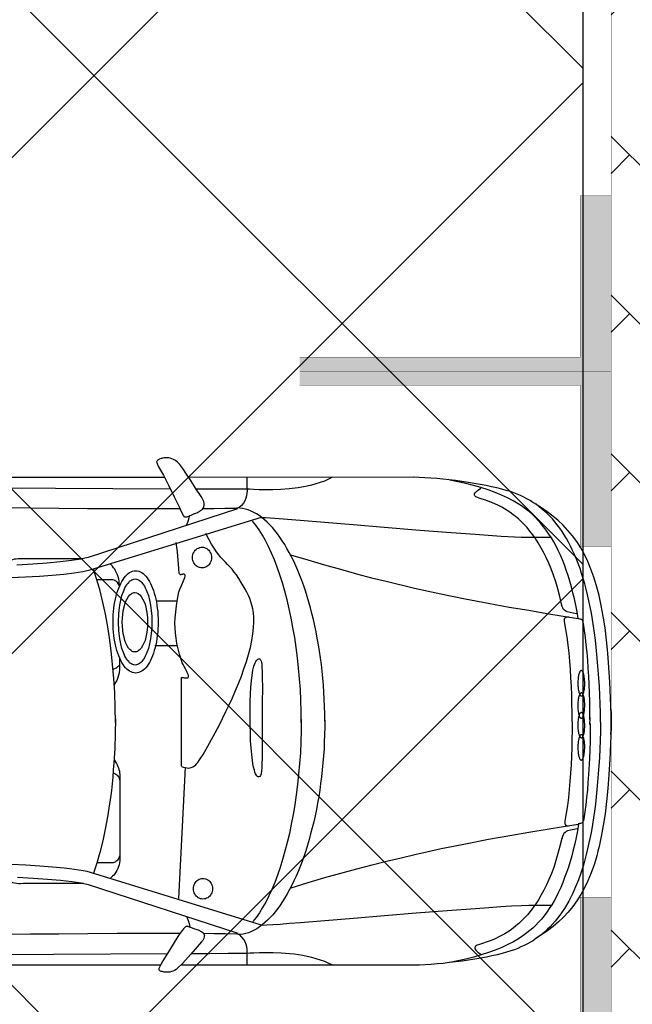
# Model space of a CAD drawing. Header units: millimetres. Extents: x 747415 to 1601423, y -236173 to 551995.
# Tile 492 of 549: x 1175301 to 1177484, y 208822 to 212332. Entities that reach past the tile are written whole.
import ezdxf

# ---------------------------------------------------------------- set-up
doc = ezdxf.new("R2010")
doc.units = ezdxf.units.MM
doc.header["$LTSCALE"] = 100
doc.header["$MEASUREMENT"] = 0
doc.linetypes.add('DASHED2', pattern=[9.525, 6.35, -3.175])
doc.layers.get('0').update_dxf_attribs({"linetype": 'CONTINUOUS', "lineweight": 0})
for name, color, linetype in [('T--A9041_VERHARDING_Parkeren', 9, 'CONTINUOUS'), ('T--L9041_VERHARDING_Wegen', 7, 'CONTINUOUS'), ('T--L9082_INRICHTING_SPECIFIEK_Auto', 8, 'CONTINUOUS')]:
    doc.layers.add(name, color=color, linetype=linetype)
for name, color, linetype, lineweight in [('T--A9041_VERHARDING_Wegen', 21, 'CONTINUOUS', 0), ('T--A9042_BEPLANTING', 90, 'CONTINUOUS', 0), ('T--L9067_BEHEERVOORZIENING_Belijning', 7, 'DASHED2', 0)]:
    doc.layers.add(name, color=color, linetype=linetype, lineweight=lineweight)
doc.layers.add('T--A9072_BELIJNING', color=7, linetype='CONTINUOUS', lineweight=0, true_color=0xffffff)

# ---------------------------------------------------------------- blocks, each defined once
blk = doc.blocks.new('auto17')
for p, q in [((703.6, 867.6), (1533.8, 867.6)), ((1604.8, 867.6), (3518.7, 867.6)), ((1540.9, 629.4), (1516.7, 162.7)), ((115.7, 361.8), (115.3, 362.7)), ((75.7, 9.3), (75.7, -1.4)), ((75.7, -15.2), (75.7, -2.9)), ((1548.1, -271.5), (1626.2, -271.5)), ((1545.7, -430.3), (1621.5, -430.3)), ((705, -871.5), (1505.7, -871)), ((1591.9, -871), (3520.1, -872))]:
    blk.add_line(p, q)
for points in [[(1499.5, 732.3), (1484.7, 737.2), (1471.9, 741.6), (1458.1, 748.5), (1454.7, 750.4), (1452.3, 752.9), (1450.9, 755.8), (1450, 758.8), (1449.5, 762.2), (1450, 765.6), (1451.9, 772), (1455.2, 778.9), (1459.5, 784.3), (1498.1, 827.9), (1527.1, 860.7), (1544.8, 878.4), (1550, 882.3), (1555.7, 885.7), (1561.4, 888.2), (1567.2, 890.1), (1572.8, 891.6), (1578.1, 892.1), (1585.2, 892.1), (1592.4, 891.6), (1599.5, 890.1), (1602.9, 889.7), (1605.3, 888.7), (1607.6, 887.2), (1609.5, 885.7), (1610.5, 884.3), (1611, 882.8), (1610, 877.4), (1607.1, 870.5), (1602.9, 863.2), (1598.1, 855.3), (1593.8, 848.5), (1590, 842.6), (1572.4, 814.1), (1555.7, 786.7), (1536.7, 755.8)], [(37.6, 1), (38.1, 33.9), (39, 66.2), (40.5, 97.1), (41.9, 127.5), (43.8, 156.8), (45.7, 185.8), (48.1, 213.7), (50.5, 241.2), (53.3, 267.1), (56.2, 293.1), (59.5, 318.1), (62.9, 342.1), (66.7, 365.7), (70.5, 388.7), (74.8, 410.8), (79.1, 431.8), (83.8, 452.9), (88.6, 472.5), (93.8, 492.1), (99.1, 510.7), (104.8, 528.9), (110.5, 546.5), (116.7, 563.2), (123.3, 579.4), (136.7, 610.3), (151, 638.7), (166.2, 664.7), (182.4, 688.7), (199.6, 710.3), (217.7, 730.4), (226.7, 739.2), (236.7, 748), (246.2, 756.3), (256.3, 764.2), (266.7, 771.5), (277.2, 778.9), (287.7, 785.2), (298.6, 791.6), (310.1, 797), (321.5, 802.4), (333, 807.8), (344.9, 812.2), (357.7, 816.6), (372.5, 821), (388.7, 825.4), (405.8, 829.8), (424.9, 834.2), (444.4, 838.2), (486.3, 846), (531.1, 852.9), (576.9, 858.3)], [(116.2, 364.2), (120.5, 388.2), (124.8, 411.7), (130, 434.3), (135.2, 456.3), (140.5, 477.4), (146.2, 498), (152.4, 517.6), (158.6, 536.7), (165.7, 555.3), (172.4, 573), (179.6, 590.2), (187.2, 606.8), (195.3, 622.5), (203.4, 637.7), (211.9, 651.9), (220.5, 665.6), (229.6, 678.9), (239.1, 691.1), (248.6, 703.4), (258.6, 714.2), (268.6, 725), (279.1, 734.8), (290.1, 744.1), (301, 752.4), (314.4, 763.2), (330.1, 773.5), (348.2, 783.8), (368.2, 794.1), (389.6, 803.9), (413, 813.2), (437.3, 822.5), (463, 830.8), (489.6, 838.7), (517.3, 845.5), (545.9, 851.9), (574.4, 857.3)], [(576.9, 858.3), (598.7, 860.7), (620.2, 862.7), (641.6, 864.7), (662.6, 866.1), (683, 867.1), (703.1, 867.6)], [(991.7, 867.6), (1006, 860.7), (1020.8, 854.4), (1036, 849), (1051.3, 844.1), (1067, 839.6), (1082.7, 836.2), (1098.4, 833.3), (1114.1, 830.3), (1129.9, 828.4), (1145.6, 826.9), (1160.8, 825.4), (1175.6, 824.5), (1204.2, 823.5), (1230.4, 823), (1253.2, 823.5), (1272.8, 824.5), (1288, 824.9), (1297.5, 825.4), (1364.2, 825.9), (1429.9, 826.4), (1494.7, 826.4)], [(1297.1, 866.6), (1297.5, 856.8), (1297.5, 847.5), (1297.1, 838.2), (1297.1, 828.9), (1296.6, 820), (1297.1, 810.7), (1298, 801.9), (1300.4, 793.1), (1303.7, 784.3), (1308.5, 775.4), (1315.6, 767.1), (1324.7, 758.3)], [(121, 381.3), (133.4, 383.8), (145.3, 385.8), (155.7, 388.7), (160, 391.2), (164.3, 394.1), (168.1, 398), (171.5, 402.4), (173.8, 408.8), (175.8, 416.6), (175.8, 415.2), (182.4, 443.1), (189.6, 469.6), (196.7, 494.6), (204.8, 518.6), (212.9, 540.6), (221.5, 561.7), (230.5, 581.3), (239.6, 600), (249.1, 617.1), (258.6, 633.8), (268.6, 649), (278.6, 662.7), (288.6, 675.9), (298.6, 688.2), (308.7, 699), (319.1, 709.8), (329.1, 719.1), (339.6, 727.4), (349.6, 735.7), (359.6, 743.1), (369.2, 749.5), (378.7, 755.3), (388.2, 760.7), (397.7, 765.6), (415.4, 774), (431.5, 780.3), (445.9, 785.2), (458.7, 789.6), (469.7, 793.1), (477.8, 796.5), (481.1, 798), (483.5, 799.9), (484.9, 801.9), (486.3, 803.9), (486.3, 805.8), (485.8, 808.3), (482.5, 813.7), (475.4, 820.5), (463.5, 829.3)], [(1579.1, 826.9), (1986.8, 829.3), (2343.6, 831.8)], [(2336.4, -835.2), (1979.7, -832.8), (1571.4, -830.3)], [(1.9, -49.5), (0.9, -44.6), (0, -32.3), (0, -16.2), (0, 0), (0, 12.2), (0.4, 17.7), (2.4, 77.9), (4.7, 134.3), (8.1, 187.2), (11.9, 237.2), (16.2, 284.3), (21.9, 327.9), (28.1, 369.6), (35.2, 408.3), (42.8, 444.1), (47.1, 461.3), (51.4, 477.9), (56.2, 493.6), (61, 509.3), (66.2, 524.5), (71.4, 538.7), (82.9, 566.1), (94.8, 591.6), (108.1, 615.6), (121.9, 637.7), (136.7, 658.3), (152.9, 677.9), (170, 696), (187.7, 713.2), (206.7, 728.9), (226.7, 744.6), (247.7, 759.3), (270.1, 773)], [(1246.1, 725), (1855.8, 536.7), (1867.7, 533.8), (1881, 530.8), (1896.3, 528.4), (1912.5, 525.9), (1930.1, 523.5), (1949.2, 521.5), (1990.1, 517.6), (2035.4, 514.2), (2085.4, 511.2), (2137.3, 508.8)], [(1020.3, -6.4), (1020.3, 19.6), (1021.2, 45.6), (1022.2, 71.1), (1023.2, 96.6), (1025.1, 121.6), (1027, 146.6), (1029.3, 171.5), (1032.2, 195.6), (1035.1, 219.6), (1038.4, 243.6), (1042.2, 266.7), (1046.5, 289.7), (1050.3, 312.2), (1055.1, 334.8), (1059.8, 356.4), (1065.1, 377.9), (1070.8, 399), (1076.5, 419.6), (1088.4, 459.8), (1101.3, 497.5), (1115.6, 532.8), (1122.7, 549.9), (1130.3, 566.6), (1138, 582.3), (1146.1, 598), (1154.2, 612.7), (1162.3, 626.9), (1170.8, 640.1), (1179.4, 653.4), (1188, 665.2), (1197, 676.9), (1206.1, 687.7), (1215.1, 697.5), (1224.2, 707.3), (1233.7, 715.7), (1243.2, 723.5), (1252.7, 730.8), (1262.3, 737.2), (1272.3, 742.6), (1281.8, 747.5), (1291.8, 751.4), (1301.8, 754.4), (1311.8, 756.8), (1321.8, 757.8), (1331.8, 758.3)], [(1329.4, 754.9), (1862.5, 581.3), (1874.4, 578.4), (1888.7, 575.5), (1904.9, 573), (1922, 570.5), (1941.6, 568.1), (1962.5, 565.7), (2008.2, 561.7), (2059.7, 557.8), (2115.9, 554.4)], [(1333.7, 756.3), (1375.2, 755.8), (1414.2, 755.3), (1453.3, 754.9)], [(1499, 732.8), (1502.4, 731.8), (1505.2, 730.8), (1507.6, 729.9), (1510, 729.4), (1512.4, 729.4), (1515.2, 729.9), (1517.6, 731.3), (1520.5, 733.8), (1523.8, 737.2), (1527.6, 742.1), (1531.9, 748.5), (1536.7, 756.3)], [(1535.7, 754.9), (1651.5, 754.9), (1760.5, 754.9), (1865.3, 755.8), (1967.8, 756.3), (2068.7, 757.3), (2168.8, 757.8), (2269.3, 758.8), (2372.7, 759.3), (2479.3, 759.7), (2589.4, 759.7), (2706.1, 759.3), (2830.9, 758.3), (2925.7, 756.3), (3030, 752.9), (3139.1, 749), (3248.1, 744.6), (3353.4, 741.1), (3450.1, 739.7)], [(1246.1, 724), (1240.8, 724.5), (1227, 724), (1205.1, 722.5), (1178.9, 720.5), (1146.1, 718.1), (1107, 715.2), (1019.8, 707.8), (917.9, 699.5), (807.4, 690.1), (695, 680.8), (584.9, 672), (483.5, 664.7), (436.3, 661.2), (393.4, 658.3), (355.3, 656.3), (321, 654.8), (293.4, 653.9), (272.5, 653.9), (213.9, 653.9)], [(1104.2, -7.8), (1104.6, 31.9), (1105.6, 71.1), (1107.5, 110.3), (1110.3, 148.5), (1113.7, 186.3), (1117.5, 223.5), (1122.2, 260.3), (1127.5, 295.6), (1133.2, 330.4), (1139.9, 364.7), (1146.5, 398), (1154.2, 429.9), (1162.3, 460.8), (1170.8, 490.7), (1179.9, 519.1), (1189.4, 546.5), (1198.9, 572.5), (1209.4, 597), (1219.9, 620.5), (1230.8, 642.1), (1241.8, 661.7), (1253.2, 680.3), (1265.1, 697), (1277, 711.7)], [(1511.9, 696.5), (1507.6, 708.3), (1503.8, 718.6), (1500.9, 731.3)], [(1420.4, 594.6), (1420.9, 599.5), (1421.4, 604.4), (1423.3, 609.3), (1425.2, 613.2), (1427.6, 617.6), (1430.4, 621), (1433.8, 624), (1437.1, 626.9), (1441.4, 628.9), (1445.7, 630.3), (1450, 631.3), (1454.7, 631.8), (1459.5, 631.3), (1463.8, 630.3), (1468.1, 628.9), (1471.9, 626.9), (1475.2, 624), (1478.6, 621), (1481.4, 617.6), (1483.8, 613.2), (1485.7, 609.3), (1487.6, 604.4), (1488.5, 599.5), (1488.5, 594.6), (1488.5, 589.7), (1487.6, 584.8), (1485.7, 580.4), (1483.8, 575.9), (1481.4, 572), (1478.6, 568.6), (1475.2, 565.7), (1471.9, 562.7), (1468.1, 560.7), (1463.8, 559.3), (1459.5, 558.3), (1454.7, 557.8), (1450, 558.3), (1445.7, 559.3), (1441.4, 560.7), (1437.1, 562.7), (1433.8, 565.7), (1430.4, 568.6), (1427.6, 572), (1425.2, 575.9), (1423.3, 580.4), (1421.4, 584.8), (1420.9, 589.7), (1420.4, 594.6), (1420.4, 594.6)], [(1140.8, 591.1), (1079.4, 572.5), (1019.8, 555.3), (962.7, 539.2), (906.4, 524), (852.1, 509.8), (800.2, 496.6), (748.8, 484.3), (699.7, 472.5), (652.1, 462.2), (605.9, 451.9), (561.6, 442.6), (519.2, 434.3), (436.8, 418.6), (361.5, 404.9), (292.9, 393.6), (228.1, 382.8), (169.5, 373), (117.2, 364.2)], [(1880.7, 576.4), (2093.5, 576.4), (2103, 576.9), (2111.6, 576.9), (2118.8, 576.4), (2125.9, 575.5), (2131.6, 573.5), (2136.8, 571.5), (2141.6, 569.1), (2145.9, 566.1), (2149.7, 563.2), (2153.1, 559.8), (2155.9, 555.8), (2158.7, 551.9)], [(1771.4, 134.9), (1762.4, 148), (1760.1, 153.4), (1757.7, 158.8), (1755.3, 164.2), (1753.9, 170.1), (1752.5, 176), (1751.5, 181.9), (1750.5, 188.2), (1750.5, 194.6), (1750.5, 486.2), (1751, 494.1), (1752, 501.9), (1753.4, 509.3), (1755.8, 516.1), (1758.2, 523), (1761, 529.4), (1764.4, 535.7), (1768.2, 541.2), (1772, 546.1), (1776.3, 550.4), (1785.2, 558.5)], [(1766.7, -10.3), (1767.2, 43.1), (1769.1, 95.1), (1772, 146.1), (1773.9, 171.5), (1775.8, 196.6), (1778.2, 221.1), (1781, 245.1), (1783.9, 269.1), (1787.2, 292.1), (1794.4, 338.2), (1802.5, 382.3), (1811.5, 424.5), (1821.5, 465.2), (1832.5, 503.4), (1844.4, 539.2)], [(1774.6, 181.4), (1764.4, 186.8), (1761.5, 189.2), (1758.6, 191.7), (1756.3, 194.6), (1754.3, 197.5), (1752.9, 201.5), (1751.5, 204.9), (1750.5, 208.8), (1750.5, 212.7), (1750.5, 470.6), (1750.5, 474.5), (1751.5, 478.9), (1752.9, 482.3), (1754.3, 486.2), (1756.3, 489.7), (1759.1, 492.6), (1761.5, 495.5), (1764.4, 498), (1767.7, 500), (1771, 501.4), (1774.8, 502.4), (1778.7, 502.4), (1832.1, 502.4)], [(74.8, 5.9), (75.3, 69.6), (77.1, 130.4), (80.5, 187.8), (82.9, 215.7), (84.8, 243.1), (87.6, 269.6), (90.5, 295.6), (93.8, 321.1), (97.6, 345.6), (97.6, 345.6), (97.6, 346.6), (97.6, 347), (98.6, 351.4), (100, 354.4), (101, 356.8), (102.4, 358.8), (103.8, 360.3), (105.7, 361.3), (109.1, 362.2), (112.9, 362.7), (117.2, 363.7)], [(139.1, -1.4), (139.1, 30.4), (139.6, 61.8), (140.5, 92.6), (141.5, 123), (142.4, 153.4), (144.3, 183.3), (146.7, 212.7), (149.1, 241.7), (152.4, 270.1), (155.7, 298.5), (160, 326), (164.8, 353.4), (165.3, 356.8), (164.8, 359.8), (164.8, 362.7), (164.3, 365.2), (163.4, 366.7), (162.4, 367.6), (160.5, 368.6), (158.6, 369.6), (155.3, 370.6), (151.5, 371.1)], [(1243.7, -13.2), (1243.7, 42.7), (1243.2, 91.2), (1243.7, 130.9), (1244.2, 148.5), (1245.1, 163.2), (1246.1, 175), (1247.5, 184.8), (1249.4, 191.7), (1252.3, 194.6), (1255.2, 196.1), (1258, 196.1), (1260.4, 195.1), (1262.8, 192.6), (1265.1, 189.2), (1267.5, 184.8), (1269.4, 179.4), (1271.3, 172.5), (1273.2, 165.2), (1275.1, 156.8), (1276.6, 148), (1278, 138.2), (1280.9, 116.7), (1282.8, 93.1), (1284.7, 67.2), (1285.6, 39.7), (1286.6, 11.8), (1286.6, -17.1), (1286.6, -45.6), (1286.1, -73), (1285.2, -99), (1283.7, -123.5), (1281.8, -146), (1279.4, -166.1), (1276.6, -183.8), (1273.2, -199), (1269, -210.3), (1266.6, -215.2), (1264.2, -218.6), (1261.3, -221.6), (1258.5, -223.5), (1255.6, -224.5), (1252.3, -224), (1250.9, -223.5), (1249.4, -221.6), (1248, -218.6), (1247, -215.7), (1246.1, -211.2), (1245.1, -205.8), (1244.2, -194.1), (1243.2, -178.9), (1243.2, -160.7), (1242.8, -119.6), (1243.2, -69.6), (1243.7, -13.2), (1243.7, -13.2)], [(1531.4, 158.8), (1524.3, 161.8), (1517.6, 163.2), (1511.9, 164.2), (1506.2, 164.7), (1501.4, 164.2), (1496.7, 163.2), (1492.4, 161.8), (1488.1, 159.3), (1484.2, 156.4), (1480.4, 152.9), (1476.6, 149), (1472.8, 144.6), (1466.6, 135.8), (1454.2, 116.2), (1437.1, 86.8), (1417.6, 52), (1395.7, 10.3), (1372.8, -36.3), (1360.9, -60.3), (1349.4, -85.3), (1338.5, -111.3), (1328, -136.7), (1317.5, -162.7), (1308.5, -188.7), (1299.4, -214.7), (1291.8, -240.2), (1285.6, -265.2), (1280.4, -290.1), (1276.6, -313.7), (1274.2, -336.2), (1273.2, -355.3), (1273.7, -372.5), (1274.7, -388.2), (1277, -402.4), (1279.9, -415.6), (1283.7, -427.4), (1288, -439.2), (1292.8, -450.4), (1298.5, -461.7), (1304.7, -473), (1310.9, -484.3), (1318, -496.5), (1326.6, -510.7), (1334.7, -523.5), (1342.8, -533.8), (1350.9, -543.6), (1359, -552.4), (1367.1, -560.7), (1374.7, -569), (1382.8, -577.4), (1390.4, -586.2), (1398.5, -595.5), (1406.1, -606.3), (1414.2, -618.6), (1423.8, -633.3), (1432.8, -649), (1443.8, -671.5)], [(1531.4, 157.8), (1531.4, -157.8), (1528.6, -158.3), (1525.2, -157.8), (1521.9, -157.3), (1518.1, -156.8), (1514.7, -156.4), (1511.9, -156.4), (1509, -156.8), (1507.1, -158.3), (1506.2, -160.7), (1506.2, -164.2), (1507.6, -169.1), (1510.5, -176), (1514.7, -184.3), (1518.5, -191.6), (1521.9, -197.5), (1525.2, -203.9), (1528.6, -210.3), (1531.4, -218.6), (1537.6, -240.7), (1542.8, -260.8), (1547.1, -279.4), (1550.5, -298), (1552.8, -315.7), (1553.8, -333.8), (1554.3, -351.9), (1553.3, -371), (1551.4, -391.6), (1549, -413.2), (1545.2, -437.2), (1540, -463.7), (1536.2, -475.4), (1530, -488.7), (1523.3, -502.4), (1521, -508.8), (1519, -514.6), (1518.1, -519.1), (1518.1, -521), (1518.5, -523), (1519, -523.9), (1520, -525), (1521.9, -525.9), (1523.8, -525.9), (1526.7, -525.9), (1528.6, -525.4), (1530.9, -525), (1532.9, -524.4), (1534.3, -524.4), (1535.7, -525), (1536.7, -525.4), (1538.1, -527.4), (1539, -530.3), (1539.5, -534.3), (1540.5, -539.7), (1540.9, -547), (1543.3, -576.4), (1545.7, -605.8), (1549.5, -638.7)], [(1.4, 44.6), (0, 27), (0, -6.8), (0.4, -25), (2.4, -85.3), (4.7, -141.6), (8.1, -194.1), (11.9, -244.6), (16.6, -291.1), (21.9, -334.8), (28.1, -376.4), (35.2, -414.7), (43.3, -450.4), (51.9, -484.3), (61.4, -515.6), (71.9, -544.5), (83.3, -571.5), (95.3, -597), (108.6, -620.5), (122.4, -642.6), (137.7, -663.1), (153.8, -682.3), (170.5, -700.4), (188.6, -717.1), (207.7, -733.3), (227.7, -748.4), (248.6, -763.2), (271, -776.9)], [(37.6, 1), (38.1, -31.8), (39.5, -64.2), (40.5, -95.1), (41.9, -125.4), (43.8, -155.4), (45.7, -183.8), (48.1, -212.2), (50.5, -239.7), (53.3, -266.1), (56.2, -291.6), (59.5, -317.1), (62.9, -341.1), (66.7, -364.7), (70.5, -387.7), (74.8, -409.7), (79.1, -431.8), (83.8, -452.4), (89.1, -472.5), (94.3, -492.1), (99.5, -511.2), (105.2, -529.3), (111, -547), (117.2, -564.2), (123.8, -580.3), (130.5, -596), (137.2, -611.2), (144.3, -625.9), (151.5, -640.1), (159.1, -653.4), (167.2, -666.6), (174.8, -678.9), (183.4, -690.6), (192, -701.9), (200.5, -713.2), (209.6, -723.5), (218.6, -733.3), (228.1, -742.6), (237.7, -751.4), (247.7, -759.7), (257.7, -767.6), (267.7, -775.4), (278.6, -782.3), (289.1, -789.1), (300.1, -795), (311.5, -800.9), (322.9, -806.3), (334.4, -811.7), (346.3, -816.1), (359.1, -820.5), (373.9, -824.9), (390.1, -829.3), (407.3, -833.7), (426.3, -838.2), (445.9, -842.1), (466.3, -846), (487.8, -849.9), (509.7, -853.3), (532, -856.8), (554.9, -859.7), (577.8, -862.7)], [(1104.2, 2.5), (1104.6, -37.2), (1105.6, -76.5), (1107.5, -115.7), (1110.3, -153.9), (1113.7, -191.6), (1117.5, -228.4), (1122.2, -265.2), (1127.5, -300.9), (1133.7, -335.8), (1139.9, -369.6), (1147, -402.4), (1154.7, -434.3), (1162.7, -465.2), (1171.3, -495.1), (1180.3, -523.5), (1189.9, -550.9), (1199.9, -576.9), (1209.9, -600.9), (1220.4, -624.5), (1231.3, -646), (1242.8, -665.6), (1254.2, -684.3), (1266.1, -700.9), (1278, -715.6)], [(1766.7, 2), (1767.2, -51), (1769.1, -103.4), (1772, -154.4), (1776.3, -204.4), (1781.5, -252.9), (1787.7, -299.9), (1794.8, -345.6), (1803.4, -389.7), (1812.5, -431.3), (1822.5, -471.5), (1833.4, -509.8), (1844.9, -544.4)], [(75.7, -8.8), (75.7, -41.2), (76.2, -72.5), (77.1, -102.9), (78.1, -133.3), (79.5, -162.7), (81.4, -191.6), (83.3, -219.6), (85.7, -247.5), (88.6, -274), (91.4, -300.5), (94.8, -325.9), (98.6, -351), (99.5, -355.3), (101, -358.8), (101.9, -361.2), (103.4, -363.2), (104.8, -364.2), (106.7, -365.1), (110, -366.1), (113.8, -366.6), (118.1, -367.6)], [(139.1, -1.4), (139.1, -33.3), (139.6, -64.7), (140.5, -95.6), (141.5, -126.5), (143.4, -156.8), (145.3, -186.7), (147.6, -216.2), (150, -245.1), (153.4, -274), (157.2, -301.9), (161.5, -329.9), (166.2, -357.3), (166.2, -360.7), (165.7, -363.7), (165.7, -366.6), (165.3, -369.1), (164.3, -370.5), (163.4, -371.5), (161.5, -372.5), (159.6, -373.5), (156.2, -374.5), (152.4, -375)], [(1020.8, -2.9), (1020.8, -28.9), (1021.7, -54.9), (1022.7, -80.4), (1023.7, -105.9), (1025.5, -130.8), (1027.5, -155.4), (1029.8, -180.4), (1032.7, -204.4), (1035.6, -228.4), (1039.4, -251.9), (1042.7, -275), (1047, -298), (1051.3, -320.6), (1056, -342.6), (1060.8, -364.2), (1066.1, -385.7), (1071.3, -406.3), (1077, -426.9), (1083.2, -447), (1089.4, -466.6), (1095.6, -485.3), (1102.2, -503.9), (1109.4, -522), (1116.5, -539.2), (1123.7, -556.3), (1131.3, -572.5), (1138.9, -588.2), (1147, -603.9), (1155.1, -618.1), (1163.2, -632.3), (1171.8, -645.5), (1180.3, -658.3), (1189.4, -670.5), (1198, -681.8), (1207, -692.6), (1216.1, -702.4), (1225.6, -711.7), (1235.1, -720), (1244.7, -727.9), (1254.2, -735.2), (1263.7, -741.1), (1273.2, -746.5), (1283.2, -751.4), (1293.3, -755.3), (1303.2, -758.3), (1313.3, -760.7), (1323.3, -761.7), (1333.3, -762.2)], [(1770.7, -131), (1765.3, -139.7), (1761.5, -145.6), (1758.6, -151.9), (1756.3, -159.3), (1753.9, -167.6), (1752, -176), (1751, -185.8), (1750.5, -196), (1750.5, -207.3), (1751.3, -228.1)], [(1614.3, -356.3), (1614.3, -343.6), (1614.8, -331.3), (1615.7, -319.6), (1617.2, -307.8), (1618.6, -296.5), (1620.5, -285.3), (1622.9, -274.5), (1625.3, -264.2), (1628.1, -254.4), (1631, -244.6), (1634.3, -235.8), (1637.6, -227.4), (1641.4, -219.1), (1645.3, -211.7), (1649.5, -204.9), (1653.8, -199), (1658.6, -193.1), (1663.4, -188.2), (1668.1, -183.8), (1672.9, -180.4), (1678.1, -177.9), (1683.4, -175.5), (1688.6, -174.5), (1694.3, -174), (1700, -174.5), (1705.3, -175.5), (1710.5, -177.9), (1715.8, -180.4), (1720.5, -183.8), (1725.8, -188.2), (1730.5, -193.1), (1734.8, -199), (1739.1, -204.9), (1743.4, -211.7), (1747.7, -219.1), (1751, -227.4), (1754.8, -235.8), (1758.2, -244.6), (1761, -254.4), (1763.9, -264.2), (1766.2, -274.5), (1768.6, -285.3), (1770.6, -296.5), (1772, -307.8), (1773.4, -319.6), (1774.4, -331.3), (1774.8, -343.6), (1774.8, -356.3), (1774.8, -368.6), (1774.4, -380.9), (1773.4, -393.1), (1772, -404.9), (1770.6, -416.1), (1768.6, -427.4), (1766.2, -438.2), (1763.9, -448.5), (1761, -458.3), (1758.2, -467.6), (1754.8, -476.9), (1751, -485.3), (1747.7, -493.1), (1743.4, -500.4), (1739.1, -507.3), (1734.8, -513.7), (1730.5, -519.6), (1725.8, -524.4), (1720.5, -528.9), (1715.8, -532.3), (1710.5, -534.8), (1705.3, -537.2), (1700, -538.2), (1694.3, -538.7), (1688.6, -538.2), (1683.4, -537.2), (1678.1, -534.8), (1672.9, -532.3), (1668.1, -528.9), (1663.4, -524.4), (1658.6, -519.6), (1653.8, -513.7), (1649.5, -507.3), (1645.3, -500.4), (1641.4, -493.1), (1637.6, -485.3), (1634.3, -476.9), (1631, -467.6), (1628.1, -458.3), (1625.3, -448.5), (1622.9, -438.2), (1620.5, -427.4), (1618.6, -416.1), (1617.2, -404.9), (1615.7, -393.1), (1614.8, -380.9), (1614.3, -368.6), (1614.3, -356.3), (1614.3, -356.3)], [(1636.7, -355.8), (1637.2, -334.8), (1638.6, -314.7), (1641.4, -296), (1644.8, -278.4), (1649.1, -261.7), (1654.3, -247.5), (1656.7, -240.7), (1660, -234.3), (1662.9, -228.4), (1666.2, -223.5), (1669.5, -218.6), (1672.9, -214.7), (1676.7, -210.8), (1680.5, -207.8), (1684.3, -205.4), (1688.1, -203.9), (1691.9, -202.9), (1696.2, -202.4), (1700.5, -202.9), (1704.3, -203.9), (1708.1, -205.4), (1711.9, -207.8), (1715.8, -210.8), (1719.1, -214.7), (1722.9, -218.6), (1726.2, -223.5), (1729.6, -228.4), (1732.5, -234.3), (1735.3, -240.7), (1738.1, -247.5), (1743.4, -261.7), (1747.2, -278.4), (1750.5, -296), (1752, -305.3), (1753.4, -315.2), (1754.3, -325), (1754.8, -334.8), (1755.3, -345.6), (1755.3, -355.8), (1755.3, -366.1), (1754.8, -376.9), (1754.3, -386.7), (1753.4, -396.5), (1752, -406.3), (1750.5, -415.6), (1747.2, -433.3), (1743.4, -450), (1738.1, -464.2), (1735.3, -471), (1732.5, -477.4), (1729.6, -483.3), (1726.2, -488.2), (1722.9, -493.1), (1719.1, -497), (1715.8, -500.9), (1711.9, -503.9), (1708.1, -506.3), (1704.3, -507.8), (1700.5, -508.8), (1696.2, -509.2), (1691.9, -508.8), (1688.1, -507.8), (1684.3, -506.3), (1680.5, -503.9), (1676.7, -500.9), (1672.9, -497), (1669.5, -493.1), (1666.2, -488.2), (1662.9, -483.3), (1660, -477.4), (1656.7, -471), (1654.3, -464.2), (1649.1, -450), (1644.8, -433.3), (1641.4, -415.6), (1638.6, -397), (1637.2, -376.9), (1636.7, -355.8), (1636.7, -355.8)], [(1774.8, -187.9), (1768.6, -189.7), (1765.8, -191.1), (1762.9, -192.6), (1750.5, -203.2)], [(1652, -354.9), (1652.4, -340.7), (1653.3, -326.9), (1655.3, -313.7), (1658.1, -301.4), (1661, -290.1), (1665.3, -279.9), (1669.5, -271), (1674.3, -263.2), (1679.6, -257.3), (1682.4, -254.9), (1685.3, -252.9), (1688.1, -250.9), (1691, -250), (1693.9, -249), (1697.2, -249), (1700, -249), (1703.4, -250), (1706.2, -250.9), (1709.1, -252.9), (1711.9, -254.9), (1714.8, -257.3), (1720.1, -263.2), (1724.8, -271), (1729.1, -279.9), (1732.9, -290.1), (1735.8, -301.4), (1738.6, -313.7), (1740.5, -326.9), (1741.5, -340.7), (1742, -354.9), (1741.5, -369.1), (1740.5, -382.8), (1738.6, -396), (1735.8, -408.3), (1732.9, -419.6), (1729.1, -429.9), (1724.8, -438.7), (1720.1, -446.5), (1714.8, -452.4), (1711.9, -454.8), (1709.1, -456.8), (1706.2, -458.8), (1703.4, -459.8), (1700, -460.7), (1697.2, -460.7), (1691, -459.8), (1684.8, -457.3), (1679.6, -452.4), (1674.3, -446.5), (1669.5, -438.7), (1665.3, -429.9), (1661, -419.6), (1658.1, -408.3), (1655.3, -396), (1653.3, -382.8), (1652.4, -369.1), (1652, -354.9), (1652, -354.9)], [(117.2, -368.1), (121.5, -392.1), (125.8, -415.6), (131, -438.2), (136.2, -460.2), (141.5, -481.3), (147.2, -501.9), (153.4, -521.5), (160, -540.6), (166.7, -559.3), (173.4, -576.9), (181, -594.1), (188.6, -610.7), (196.2, -626.4), (204.8, -641.6), (212.9, -655.8), (222, -669.5), (231, -682.8), (240.5, -695), (250.1, -707.3), (260.1, -718.1), (270.1, -728.9), (280.6, -738.7), (291.5, -748), (302.5, -756.3), (315.8, -767.1), (331.5, -777.4), (349.6, -787.7), (369.2, -798), (391.1, -807.8), (413.9, -817.1), (438.2, -826.4), (464, -834.7), (491.1, -842.6), (518.2, -849.4), (546.8, -855.8), (575.4, -861.2)], [(1142.3, -595.5), (1080.8, -576.9), (1021.2, -559.7), (964.1, -543.6), (907.9, -527.9), (853.6, -513.7), (801.2, -500.9), (700.2, -476.4), (606.8, -455.8), (520.1, -438.2), (438.2, -422.5), (362.9, -408.8), (293.9, -397.5), (229.1, -386.7), (171, -376.9), (118.1, -368.1)], [(121.9, -385.2), (134.8, -387.7), (146.2, -389.7), (156.7, -392.6), (161.5, -394.6), (165.7, -397.5), (169.5, -400.9), (172.4, -405.8), (174.8, -411.7), (176.7, -419.1), (183.4, -447), (190.5, -474), (197.7, -498.5), (205.8, -522.5), (213.9, -545), (222.4, -565.6), (231.5, -585.7), (240.5, -604.3), (250.1, -621.5), (259.6, -637.7), (269.6, -652.9), (279.6, -667.1), (289.6, -679.8), (299.6, -692.1), (309.6, -703.4), (320.1, -713.7), (330.1, -723), (340.6, -731.8), (350.6, -739.6), (360.6, -747), (370.1, -753.4), (379.6, -759.3), (389.1, -764.6), (398.7, -769.5), (416.3, -777.9), (432.5, -784.2), (446.8, -789.6), (459.7, -793.5), (470.6, -797.5), (478.7, -800.4), (482, -802.4), (484.4, -803.8), (485.8, -805.8), (487.3, -807.8), (487.3, -809.7), (486.8, -812.2), (483.5, -817.6), (476.3, -824.4), (464.4, -833.2)], [(1751.4, -484.4), (1753.4, -500.9), (1754.8, -508.8), (1756.7, -516.6), (1759.6, -524.4), (1762.4, -531.3), (1765.8, -538.2), (1769.1, -544.1), (1772.9, -549.5), (1777.2, -554.4), (1785.4, -562.8)], [(1752.1, -482.8), (1753.3, -485.8), (1754.8, -489.7), (1756.7, -493.2), (1759.5, -496.1), (1761.9, -499), (1764.8, -501.5), (1768.1, -503.4), (1771.4, -504.9), (1775.3, -505.9), (1779.1, -505.9), (1832.3, -505.9)], [(1247, -728.9), (1857.2, -540.6), (1882, -534.8), (1913.4, -529.8), (1950.6, -525.4), (1991.6, -521.5), (2036.8, -518.1), (2086.4, -515.6), (2138.7, -513.2)], [(1330.9, -759.3), (1863.4, -585.7), (1875.3, -582.8), (1889.6, -579.8), (1905.8, -577.4), (1923.4, -574.9), (1942.5, -572.5), (1963.5, -570), (2009.2, -565.6), (2060.6, -561.7), (2117.3, -558.8)], [(1423.8, -585.2), (1424.2, -580.3), (1424.7, -575.4), (1426.6, -571), (1428.5, -566.6), (1430.9, -562.7), (1433.8, -559.3), (1437.1, -556.3), (1440.4, -553.4), (1444.3, -551.4), (1448.5, -549.9), (1452.8, -549), (1457.6, -548.4), (1462.3, -549), (1466.6, -549.9), (1470.9, -551.4), (1475.2, -553.4), (1478.6, -556.3), (1481.9, -559.3), (1484.7, -562.7), (1487.1, -566.6), (1489, -571), (1490.9, -575.4), (1491.9, -580.3), (1491.9, -585.2), (1491.9, -590.1), (1490.9, -595), (1489, -600), (1487.1, -603.9), (1484.7, -608.3), (1481.9, -611.7), (1478.6, -614.6), (1475.2, -617.6), (1470.9, -619.5), (1466.6, -621), (1462.3, -622), (1457.6, -622.5), (1452.8, -622), (1448.5, -621), (1444.3, -619.5), (1440.4, -617.6), (1437.1, -614.6), (1433.8, -611.7), (1430.9, -608.3), (1428.5, -603.9), (1426.6, -600), (1424.7, -595), (1424.2, -590.1), (1423.8, -585.2), (1423.8, -585.2)], [(1883, -580.8), (2094.5, -580.8), (2104, -581.3), (2112.5, -581.3), (2119.7, -580.3), (2126.8, -579.4), (2132.6, -577.9), (2138.3, -575.9), (2143, -573.5), (2147.3, -570.5), (2150.6, -567.6), (2154.5, -564.2), (2159.9, -556.7)], [(1247.5, -727.9), (1230.8, -727.9), (1182.7, -724.9), (1108.4, -719.1), (1021.2, -711.7), (919.3, -703.4), (808.8, -694), (695.9, -684.7), (586.3, -675.9), (484.9, -668.5), (392.5, -662.2), (320.1, -658.3), (273.4, -657.8), (214.8, -657.8)], [(1512.9, -700.9), (1509, -712.2), (1505.2, -722), (1502.4, -733.3)], [(1501.9, -734.2), (1493.8, -738.2), (1487.1, -741.1), (1480.4, -743.5), (1473.8, -746.5), (1467.1, -750.4), (1459.5, -755.3), (1456.2, -758.3), (1453.8, -761.2), (1451.9, -765.1), (1450.9, -768.6), (1450, -772.5), (1450.5, -776.9), (1451.9, -785.7), (1455.7, -794.5), (1460.9, -802.8), (1480.9, -833.2), (1498.1, -859.7), (1513.3, -882.8), (1526.2, -902.4), (1537.1, -917.1), (1545.2, -925.4), (1552.8, -931.3), (1559.5, -935.2), (1565.7, -937.6), (1571.4, -939.6), (1576.7, -940.6), (1580.5, -941.1), (1585.2, -941.1), (1589.5, -941.1), (1593.3, -940.6), (1597.2, -940.1), (1600.5, -939.1), (1603.8, -938.1), (1609.1, -936.2), (1613.4, -933.7), (1616.2, -931.8), (1618.1, -930.3), (1619.1, -928.3), (1619.6, -926.4), (1619.1, -923.9), (1618.1, -921), (1616.7, -917.6), (1612.4, -909.2), (1605.3, -896.5), (1595.7, -878.9), (1576.7, -841.1), (1557.1, -801.4), (1535.7, -758.8)], [(1501.4, -734.2), (1506.2, -732.3), (1509.5, -730.8), (1512.9, -729.8), (1515.7, -729.4), (1518.1, -729.8), (1520, -730.8), (1524.3, -735.2), (1529, -744.1), (1535.7, -758.8)], [(1298, -870.5), (1298.5, -861.2), (1298.5, -851.4), (1298.5, -842.1), (1298, -833.2), (1297.5, -823.9), (1298, -815.1), (1298.9, -805.8), (1301.4, -797), (1305.2, -788.1), (1309.9, -779.3), (1316.6, -771), (1326.1, -762.2)], [(1335.2, -760.2), (1376.6, -760.2), (1415.2, -759.7), (1454.2, -759.3)], [(1536.7, -759.3), (1652, -759.3), (1761, -759.3), (1865.8, -759.7), (1968.2, -760.2), (2069.2, -761.2), (2169.2, -762.2), (2270.2, -762.7), (2373.6, -763.2), (2480.3, -763.6), (2590.8, -763.6), (2707.5, -763.2), (2831.8, -762.2), (2926.6, -760.7), (3030.9, -757.3), (3140, -753.4), (3249.6, -748.9), (3354.4, -745.5), (3451.1, -744.1)], [(992.7, -871.5), (1007, -864.6), (1021.7, -858.3), (1037, -852.9), (1052.2, -847.9), (1067.9, -843.6), (1083.6, -840.1), (1115.6, -834.2), (1147, -830.3), (1177, -828.3), (1205.6, -827.4), (1231.8, -826.9), (1254.2, -827.4), (1274.2, -828.3), (1289, -828.8), (1298.5, -829.3), (1361.4, -829.8), (1418.5, -829.8), (1479, -829.8)], [(577.8, -862.7), (599.7, -865.1), (621.1, -867.1), (642.6, -868.5), (663.5, -870), (684, -871), (704, -871.5)]]:
    blk.add_lwpolyline(points)
for points in [[(106.2, 45.7, 0.160669), (108.6, 46.6, 0.089762), (110.9, 49.1, 0.048317), (113, 53.3, 0.029972), (114.8, 59, 0.021217), (116.4, 65.8, 0.016703), (117.5, 73.7, 0.014363), (118.3, 82.2, 0.013351), (118.5, 91, 0.013351), (118.3, 99.9, 0.014363), (117.6, 108.4, 0.016703), (116.5, 116.3, 0.021217), (115, 123.1, 0.029972), (113.2, 128.8, 0.048317), (111.1, 133, 0.089762), (108.8, 135.6, 0.160669), (106.5, 136.5, 0.160669), (104.1, 135.6, 0.089762), (101.8, 133, 0.048317), (99.7, 128.8, 0.029972), (97.8, 123.2, 0.021217), (96.3, 116.3, 0.016703), (95.1, 108.5, 0.014363), (94.4, 100, 0.013351), (94.1, 91.1, 0.013351), (94.3, 82.3, 0.014363), (95, 73.8, 0.016703), (96.1, 65.9, 0.021217), (97.6, 59, 0.029972), (99.4, 53.4, 0.048317), (101.5, 49.2, 0.089762), (103.8, 46.6, 0.160669)], [(106.7, -33.6, 0.159094), (109.2, -32.7, 0.089825), (111.5, -30.1, 0.048671), (113.6, -25.9, 0.03028), (115.4, -20.3, 0.021465), (116.9, -13.4, 0.01691), (118, -5.5, 0.014547), (118.6, 3, 0.013523), (118.8, 11.8, 0.013523), (118.5, 20.7, 0.014547), (117.8, 29.2, 0.01691), (116.6, 37, 0.021465), (115, 43.9, 0.03028), (113.1, 49.5, 0.048671), (110.9, 53.7, 0.089825), (108.6, 56.3, 0.159094), (106.2, 57.1, 0.159094), (103.8, 56.3, 0.089825), (101.5, 53.7, 0.048671), (99.4, 49.5, 0.03028), (97.5, 43.8, 0.021465), (96, 36.9, 0.01691), (94.9, 29.1, 0.014547), (94.3, 20.5, 0.013523), (94.1, 11.7, 0.013523), (94.4, 2.8, 0.014547), (95.2, -5.7, 0.01691), (96.4, -13.5, 0.021465), (97.9, -20.4, 0.03028), (99.8, -26, 0.048671), (102, -30.2, 0.089825), (104.3, -32.7, 0.159094)], [(106.2, -103.6, 0.159111), (108.6, -102.8, 0.089825), (110.9, -100.2, 0.048668), (113.1, -96, 0.030277), (115, -90.4, 0.021462), (116.6, -83.5, 0.016908), (117.8, -75.7, 0.014545), (118.5, -67.2, 0.013521), (118.8, -58.3, 0.013521), (118.6, -49.5, 0.014545), (118, -41, 0.016908), (116.9, -33.1, 0.021462), (115.4, -26.2, 0.030277), (113.6, -20.6, 0.048668), (111.5, -16.4, 0.089825), (109.2, -13.8, 0.159111), (106.7, -12.9, 0.159111), (104.3, -13.7, 0.089825), (102, -16.3, 0.048668), (99.8, -20.5, 0.030277), (97.9, -26.1, 0.021462), (96.4, -33, 0.016908), (95.2, -40.8, 0.014545), (94.4, -49.3, 0.013521), (94.1, -58.2, 0.013521), (94.3, -67, 0.014545), (94.9, -75.5, 0.016908), (96, -83.4, 0.021462), (97.5, -90.3, 0.030277), (99.4, -95.9, 0.048668), (101.5, -100.1, 0.089825), (103.8, -102.7, 0.159111)], [(106.5, -182.9, 0.160669), (108.8, -182.1, 0.089762), (111.1, -179.5, 0.048317), (113.2, -175.3, 0.029972), (115, -169.6, 0.021217), (116.5, -162.7, 0.016703), (117.6, -154.9, 0.014363), (118.3, -146.4, 0.013351), (118.5, -137.5, 0.013351), (118.3, -128.7, 0.014363), (117.5, -120.2, 0.016703), (116.4, -112.3, 0.021217), (114.8, -105.5, 0.029972), (113, -99.8, 0.048317), (110.9, -95.6, 0.089762), (108.6, -93.1, 0.160669), (106.2, -92.2, 0.160669), (103.8, -93.1, 0.089762), (101.5, -95.7, 0.048317), (99.4, -99.9, 0.029972), (97.6, -105.5, 0.021217), (96.1, -112.4, 0.016703), (95, -120.2, 0.014363), (94.3, -128.8, 0.013351), (94.1, -137.6, 0.013351), (94.4, -146.5, 0.014363), (95.1, -155, 0.016703), (96.3, -162.8, 0.021217), (97.8, -169.7, 0.029972), (99.7, -175.3, 0.048317), (101.8, -179.5, 0.089762), (104.1, -182.1, 0.160669)]]:
    blk.add_lwpolyline(points, format="xyb", close=True)
blk = doc.blocks.new('9041_parkeerplaats_2500x5000_hoeklijn')
at = {"layer": 'T--A9072_BELIJNING', "linetype": 'Continuous'}
h = blk.add_hatch(color=256, dxfattribs=at)
h.paths.add_polyline_path([(-1200, -1390), (-1250, -1390), (-1250, -2500), (-625, -2500), (-625, -2390), (-1200, -2390)])
h.paths.add_polyline_path([(1250, -1390), (1200, -1390), (1200, -2390), (625, -2390), (625, -2500), (1250, -2500)])
at = {"layer": 'T--L9067_BEHEERVOORZIENING_Belijning', "const_width": 1}
for points in [[(-1200, -1390), (-1250, -1390), (-1250, -2500), (-625, -2500), (-625, -2390), (-1200, -2390)], [(1250, -1390), (1200, -1390), (1200, -2390), (625, -2390), (625, -2500), (1250, -2500)]]:
    blk.add_lwpolyline(points, close=True, dxfattribs=at)
blk = doc.blocks.new('*U295')
at = {"layer": 'T--L9067_BEHEERVOORZIENING_Belijning'}
blk.add_blockref('9041_parkeerplaats_2500x5000_hoeklijn', (0, 1945, -0.5), dxfattribs=at)
blk = doc.blocks.new('*U296')
at = {"layer": 'T--L9067_BEHEERVOORZIENING_Belijning', "color": 0, "linetype": 'ByBlock', "lineweight": -2, "transparency": 16777216}
for p in [(10000, 0), (12500, 0)]:
    blk.add_blockref('*U295', p, dxfattribs=at)

msp = doc.modelspace()

# ---------------------------------------------------------------- hatches: boundary and pattern name
at = {"layer": 'T--A9041_VERHARDING_Parkeren', "linetype": 'Continuous'}
h = msp.add_hatch(dxfattribs=at)
h.set_pattern_fill('ANSI37', color=9, scale=10000, style=0)
h.paths.add_polyline_path([(1177308.673, 242835.5), (1172039.01, 242115.11), (1167508.673, 241689.024), (1167508.673, 193834.318), (1177308.673, 195491.101)])
at = {"layer": 'T--A9041_VERHARDING_Wegen', "linetype": 'Continuous'}
h = msp.add_hatch(dxfattribs=at)
h.set_pattern_fill('AR-HBONE', color=256, scale=100, style=0)
h.paths.add_polyline_path([(1177408.673, 242822), (1177408.673, 195804.143), (1180986.977, 196447.526), (1182198.704, 244024.028)])
at = {"layer": 'T--A9042_BEPLANTING'}
h = msp.add_hatch(dxfattribs=at)
h.set_pattern_fill('GRASS', color=256, scale=1500, style=0)
edge = h.paths.add_edge_path()
edge.add_line((1194589.183, 247525.193), (1194593.64, 247264.881))
edge.add_line((1194593.64, 247264.881), (1189597.042, 247120.843))
edge.add_line((1189597.042, 247120.843), (1179615.176, 246734.424))
edge.add_line((1179615.176, 246734.424), (1169673.169, 246260.926))
edge.add_line((1169673.169, 246260.926), (1159743.156, 245284.429))
edge.add_line((1159743.156, 245284.429), (1149794.302, 244232.037))
edge.add_line((1149794.302, 244232.037), (1139904.319, 243419.621))
edge.add_line((1139904.319, 243419.621), (1138613.747, 243325.021))
edge.add_line((1138613.747, 243325.021), (1135690.007, 243117.197))
edge.add_line((1135690.007, 243117.197), (1132771.926, 242932.503))
edge.add_line((1132771.926, 242932.503), (1129859.398, 242758.599))
edge.add_line((1129859.398, 242758.599), (1126616.556, 242566.575))
edge.add_line((1126616.556, 242566.575), (1123385.964, 242364.695))
edge.add_line((1123385.964, 242364.695), (1120184.728, 242139.833))
edge.add_line((1120184.728, 242139.833), (1117014.113, 241880.011))
edge.add_line((1117014.113, 241880.011), (1113876.289, 241570.228))
edge.add_line((1113876.289, 241570.228), (1110773.76, 241198.319))
edge.add_line((1110773.76, 241198.319), (1107692.214, 240764.72))
edge.add_line((1107692.214, 240764.72), (1104624.361, 240306.925))
edge.add_line((1104624.361, 240306.925), (1101572.465, 239835.828))
edge.add_line((1101572.465, 239835.828), (1100403.086, 239650.924))
edge.add_line((1100403.086, 239650.924), (1097780.987, 239217.99))
edge.add_line((1097780.987, 239217.99), (1095157.329, 238732.83))
edge.add_line((1095157.329, 238732.83), (1092526.922, 238274.052))
edge.add_line((1092526.922, 238274.052), (1089457.602, 237766.051))
edge.add_line((1089457.602, 237766.051), (1086388.73, 237224.846))
edge.add_line((1086388.73, 237224.846), (1083401.545, 236651.668))
edge.add_line((1083401.545, 236651.668), (1080469.385, 236024.459))
edge.add_line((1080469.385, 236024.459), (1077519.444, 235269.823))
edge.add_line((1077519.444, 235269.823), (1074567.867, 234454.498))
edge.add_line((1074567.867, 234454.498), (1071611.505, 233602.32))
edge.add_line((1071611.505, 233602.32), (1068661.406, 232725.291))
edge.add_line((1068661.406, 232725.291), (1065719.424, 231822.381))
edge.add_line((1065719.424, 231822.381), (1062684.54, 230856.109))
edge.add_line((1062684.54, 230856.109), (1059866.196, 229920.836))
edge.add_line((1059866.196, 229920.836), (1056845.381, 228880.035))
edge.add_line((1056845.381, 228880.035), (1054034.15, 227860.451))
edge.add_line((1054034.15, 227860.451), (1051908.682, 227043.859))
edge.add_line((1051908.682, 227043.859), (1051192.354, 226766.278))
edge.add_line((1051192.354, 226766.278), (1050671.69, 226564.519))
edge.add_line((1050671.69, 226564.519), (1049927.631, 226262.62))
edge.add_line((1049927.631, 226262.62), (1049070.32, 225903.54))
edge.add_line((1049070.32, 225903.54), (1048360.834, 225606.376))
edge.add_line((1048360.834, 225606.376), (1045574.185, 224396.868))
edge.add_line((1045574.185, 224396.868), (1042746.023, 223102.062))
edge.add_line((1042746.023, 223102.062), (1039916.204, 221736.561))
edge.add_line((1039916.204, 221736.561), (1037264.038, 220364.549))
edge.add_line((1037264.038, 220364.549), (1036639.036, 220037.907))
edge.add_line((1036639.036, 220037.907), (1035761.731, 219567.084))
edge.add_line((1035761.731, 219567.084), (1034455.173, 218860.02))
edge.add_line((1034455.173, 218860.02), (1031834.519, 217415.207))
edge.add_line((1031834.519, 217415.207), (1029063.532, 215837.52))
edge.add_line((1029063.532, 215837.52), (1026493.513, 214322.916))
edge.add_line((1026493.513, 214322.916), (1023661.374, 212596.81))
edge.add_line((1023661.374, 212596.81), (1021148.701, 211011.913))
edge.add_line((1021148.701, 211011.913), (1018664.489, 209394.723))
edge.add_line((1018664.489, 209394.723), (1016111.63, 207674.051))
edge.add_line((1016111.63, 207674.051), (1013541.964, 205866.676))
edge.add_line((1013541.964, 205866.676), (1011054.819, 204060.939))
edge.add_line((1011054.819, 204060.939), (1008551.61, 202180.933))
edge.add_line((1008551.61, 202180.933), (1006071.977, 200261.271))
edge.add_line((1006071.977, 200261.271), (1003623.026, 198305.877))
edge.add_line((1003623.026, 198305.877), (1001255.469, 196356.541))
edge.add_line((1001255.469, 196356.541), (998895.97, 194358.237))
edge.add_line((998895.97, 194358.237), (996592.894, 192340.973))
edge.add_line((996592.894, 192340.973), (994271.188, 190253.094))
edge.add_line((994271.188, 190253.094), (992089.799, 188232.713))
edge.add_line((992089.799, 188232.713), (989855.126, 186096.735))
edge.add_line((989855.126, 186096.735), (987565.682, 183840.779))
edge.add_line((987565.682, 183840.779), (985556.73, 181812.43))
edge.add_line((985556.73, 181812.43), (983340.235, 179499.914))
edge.add_line((983340.235, 179499.914), (981234.422, 177237.565))
edge.add_line((981234.422, 177237.565), (979162.94, 174943.215))
edge.add_line((979162.94, 174943.215), (977214.691, 172724.59))
edge.add_line((977214.691, 172724.59), (975036.892, 170165.071))
edge.add_line((975036.892, 170165.071), (973160.412, 167901.106))
edge.add_line((973160.412, 167901.106), (971300.145, 165540.186))
edge.add_line((971300.145, 165540.186), (970653.489, 164750.347))
edge.add_line((970653.489, 164750.347), (969323.906, 163031.694))
edge.add_line((969323.906, 163031.694), (967532.389, 160664.585))
edge.add_line((967532.389, 160664.585), (965620.33, 158124.446))
edge.add_line((965620.33, 158124.446), (963729.485, 155559.861))
edge.add_line((963729.485, 155559.861), (962160.024, 153368.205))
edge.add_line((962160.024, 153368.205), (960583.853, 151476.839))
edge.add_line((960583.853, 151476.839), (957868.106, 147829.141))
edge.add_line((957868.106, 147829.141), (955546.579, 144354.957))
edge.add_line((955546.579, 144354.957), (952781.766, 139999.101))
edge.add_line((952781.766, 139999.101), (950228.309, 135925.671))
edge.add_line((950228.309, 135925.671), (947689.507, 131669.07))
edge.add_line((947689.507, 131669.07), (945836.511, 128467.426))
edge.add_line((945836.511, 128467.426), (939785.242, 117718.876))
edge.add_line((939785.242, 117718.876), (930712.869, 102774.401))
edge.add_line((930712.869, 102774.401), (922173.53, 90199.799))
edge.add_arc((831492.457, 157259.067), 112782.989, 306.60619454, 323.5168236, ccw=False)
edge.add_line((898746.269, 66722.183), (906881.323, 58450.839))
edge.add_arc((1039056.702, -43733.649), 167068.849, 138.06483794, 142.29247104, ccw=False)
edge.add_line((914773.924, 67916.66), (924725.806, 83316.857))
edge.add_line((924725.806, 83316.857), (935036.865, 100427.915))
edge.add_line((935036.865, 100427.915), (938271.243, 105214.41))
edge.add_line((938271.243, 105214.41), (944567.151, 115601.153))
edge.add_line((944567.151, 115601.153), (949536.685, 124088.131))
edge.add_line((949536.685, 124088.131), (954824.472, 132626.587))
edge.add_line((954824.472, 132626.587), (959827.89, 140132.671))
edge.add_line((959827.89, 140132.671), (963059.812, 145135.12))
edge.add_line((963059.812, 145135.12), (965500.197, 148828.356))
edge.add_line((965500.197, 148828.356), (966613.361, 150562.786))
edge.add_line((966613.361, 150562.786), (968025.373, 152669.584))
edge.add_line((968025.373, 152669.584), (969925.147, 155201.552))
edge.add_line((969925.147, 155201.552), (971712.101, 157704.465))
edge.add_line((971712.101, 157704.465), (973307.285, 159791.446))
edge.add_line((973307.285, 159791.446), (974380.773, 161326.936))
edge.add_line((974380.773, 161326.936), (975513.5, 162711.848))
edge.add_line((975513.5, 162711.848), (977022.752, 164676.523))
edge.add_line((977022.752, 164676.523), (979125.989, 167160.936))
edge.add_line((979125.989, 167160.936), (980701.644, 168861.659))
edge.add_line((980701.644, 168861.659), (983077.997, 171627.505))
edge.add_line((983077.997, 171627.505), (985074.319, 173856.029))
edge.add_line((985074.319, 173856.029), (986909.132, 175828.505))
edge.add_line((986909.132, 175828.505), (989063.699, 178159.256))
edge.add_line((989063.699, 178159.256), (991154.428, 180245.145))
edge.add_line((991154.428, 180245.145), (993121.205, 182057.606))
edge.add_line((993121.205, 182057.606), (995324.494, 184142.051))
edge.add_line((995324.494, 184142.051), (997280.219, 186006.612))
edge.add_line((997280.219, 186006.612), (999623.744, 188200.448))
edge.add_line((999623.744, 188200.448), (1002349.065, 190608.065))
edge.add_line((1002349.065, 190608.065), (1004754.956, 192653.066))
edge.add_line((1004754.956, 192653.066), (1007294.928, 194741.918))
edge.add_line((1007294.928, 194741.918), (1008978.786, 196161.928))
edge.add_line((1008978.786, 196161.928), (1011076.047, 197755.95))
edge.add_line((1011076.047, 197755.95), (1013065.241, 199247.814))
edge.add_line((1013065.241, 199247.814), (1015821.037, 201346.882))
edge.add_line((1015821.037, 201346.882), (1017686.716, 202722.52))
edge.add_line((1017686.716, 202722.52), (1020957.031, 204817.97))
edge.add_line((1020957.031, 204817.97), (1023228.197, 206313.401))
edge.add_line((1023228.197, 206313.401), (1026470.58, 208376.744))
edge.add_line((1026470.58, 208376.744), (1028603.548, 209658.432))
edge.add_line((1028603.548, 209658.432), (1030968.801, 211111.637))
edge.add_line((1030968.801, 211111.637), (1032974.557, 212278.47))
edge.add_line((1032974.557, 212278.47), (1034989.373, 213415.47))
edge.add_line((1034989.373, 213415.47), (1036654.679, 214452.728))
edge.add_line((1036654.679, 214452.728), (1038246.03, 215241.653))
edge.add_line((1038246.03, 215241.653), (1039948.347, 216202.761))
edge.add_line((1039948.347, 216202.761), (1041825.775, 217172.039))
edge.add_line((1041825.775, 217172.039), (1043014.131, 217759.859))
edge.add_line((1043014.131, 217759.859), (1045164.207, 218821.145))
edge.add_line((1045164.207, 218821.145), (1047341.541, 219812.404))
edge.add_line((1047341.541, 219812.404), (1050071.07, 221013.985))
edge.add_line((1050071.07, 221013.985), (1051244.22, 221490.97))
edge.add_line((1051244.22, 221490.97), (1052347.556, 221956.97))
edge.add_line((1052347.556, 221956.97), (1053649.506, 222430.47))
edge.add_line((1053649.506, 222430.47), (1054533.126, 222784.97))
edge.add_line((1054533.126, 222784.97), (1056086.056, 223306.47))
edge.add_line((1056086.056, 223306.47), (1057869.317, 223968.97))
edge.add_line((1057869.317, 223968.97), (1060574.556, 224929.97))
edge.add_line((1060574.556, 224929.97), (1063483.693, 225922.97))
edge.add_line((1063483.693, 225922.97), (1065608.903, 226631.593))
edge.add_line((1065608.903, 226631.593), (1069173.064, 227676.47))
edge.add_line((1069173.064, 227676.47), (1072281.977, 228625.637))
edge.add_line((1072281.977, 228625.637), (1075375.394, 229611.47))
edge.add_line((1075375.394, 229611.47), (1077123.927, 230119.62))
edge.add_line((1077123.927, 230119.62), (1080375.394, 230986.97))
edge.add_line((1080375.394, 230986.97), (1082892.594, 231747.063))
edge.add_line((1082892.594, 231747.063), (1087287.423, 232727.295))
edge.add_line((1087287.423, 232727.295), (1089726.851, 233304.236))
edge.add_line((1089726.851, 233304.236), (1092683.446, 233905.227))
edge.add_line((1092683.446, 233905.227), (1095564.394, 234529.046))
edge.add_line((1095564.394, 234529.046), (1098820.303, 235134.124))
edge.add_line((1098820.303, 235134.124), (1101429.17, 235680.801))
edge.add_line((1101429.17, 235680.801), (1102775.394, 235932.97))
edge.add_line((1102775.394, 235932.97), (1105482.445, 236248.973))
edge.add_line((1105482.445, 236248.973), (1107758.807, 236612.397))
edge.add_line((1107758.807, 236612.397), (1110496.735, 236978.709))
edge.add_line((1110496.735, 236978.709), (1115376.091, 237663.748))
edge.add_line((1115376.091, 237663.748), (1120160.891, 238162.648))
edge.add_line((1120160.891, 238162.648), (1122883.614, 238303.454))
edge.add_line((1122883.614, 238303.454), (1125390.669, 238461.915))
edge.add_line((1125390.669, 238461.915), (1128123.405, 238391.97))
edge.add_line((1128123.405, 238391.97), (1132768.171, 238736.47))
edge.add_line((1132768.171, 238736.47), (1135790.587, 239107.966))
edge.add_line((1135790.587, 239107.966), (1138342.94, 239481.456))
edge.add_line((1138342.94, 239481.456), (1142060.43, 239524.47))
edge.add_line((1142060.43, 239524.47), (1147419.918, 239838.053))
edge.add_line((1147419.918, 239838.053), (1152508.673, 240937.759))
edge.add_line((1152508.673, 240937.759), (1161790.445, 241405.25))
edge.add_line((1161790.445, 241405.25), (1166293.104, 242414.317))
edge.add_line((1166293.104, 242414.317), (1170003.913, 243136.47))
edge.add_line((1170003.913, 243136.47), (1182817.631, 243902.97))
edge.add_line((1182817.631, 243902.97), (1191677.387, 244103.47))
edge.add_line((1191677.387, 244103.47), (1200992.076, 244164.47))
edge.add_line((1200992.076, 244164.47), (1212315.556, 244345.47))
edge.add_line((1212315.556, 244345.47), (1212435.36, 247419.97))
edge.add_line((1212435.36, 247419.97), (1205479.36, 247503.517))
edge.add_line((1205479.36, 247503.517), (1202606.248, 247460.622))
edge.add_line((1202606.248, 247460.622), (1194593.64, 247264.881))

# ---------------------------------------------------------------- linework, layer by layer
at = {"layer": 'T--A9041_VERHARDING_Parkeren', "linetype": 'Continuous'}
msp.add_lwpolyline([(1177308.673, 242835.5), (1172039.01, 242115.11), (1167508.673, 241689.024), (1167508.673, 193834.318), (1177308.673, 195491.101)], close=True, dxfattribs=at)
at = {"layer": 'T--A9041_VERHARDING_Wegen', "linetype": 'Continuous', "const_width": 1}
msp.add_lwpolyline([(1177408.673, 242822), (1177408.673, 195804.143), (1180986.977, 196447.526), (1182198.704, 244024.028), (1177408.673, 242822)], close=True, dxfattribs=at)
at = {"layer": 'T--L9041_VERHARDING_Wegen', "const_width": 1}
msp.add_lwpolyline([(1177408.673, 199204.096), (1177408.673, 242401.553)], dxfattribs=at)

# ---------------------------------------------------------------- block references
at = {"layer": 'T--L9067_BEHEERVOORZIENING_Belijning', "rotation": 89.99999999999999}
msp.add_blockref('*U296', (1176853.673, 199829.096, 0.5), dxfattribs=at)
at = {"layer": 'T--L9082_INRICHTING_SPECIFIEK_Auto', "rotation": 180}
msp.add_blockref('auto17', (1177408.673, 209829.096), dxfattribs=at)

doc.saveas('drawing.dxf')
